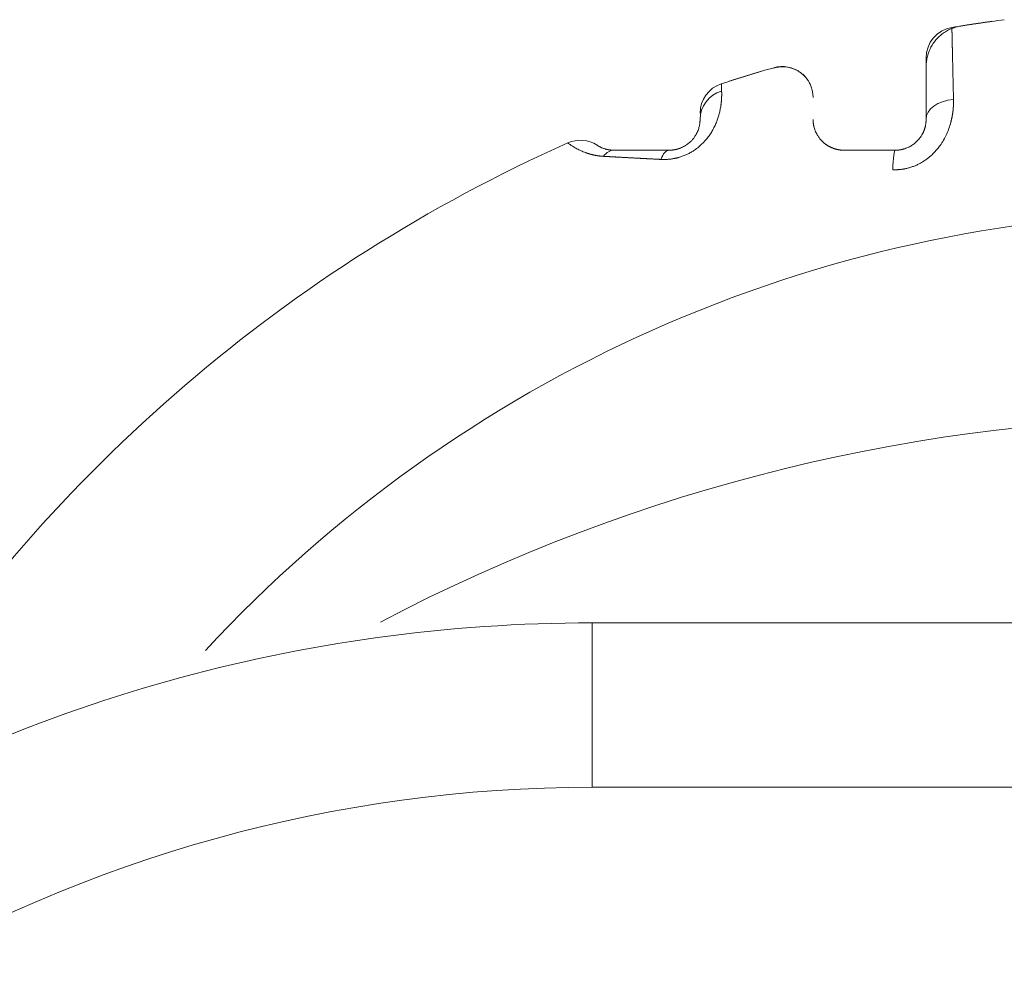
# Model space of a CAD drawing. Header units: millimetres. Extents: x 25069 to 61396, y 8621 to 21558.
# Tile 540 of 656: x 57251 to 57299, y 15454 to 15501. Entities that reach past the tile are written whole.
import ezdxf

# ---------------------------------------------------------------- set-up
doc = ezdxf.new("R2010")
doc.units = ezdxf.units.MM
doc.layers.add('10', color=7, linetype='Continuous')

msp = doc.modelspace()

# ---------------------------------------------------------------- linework, layer by layer
at = {"layer": '10', "color": 7, "linetype": 'Continuous', "lineweight": 20}
for p, q in [((57279.05, 15471.372), (57309.05, 15471.372)), ((57279.05, 15463.372), (57279.05, 15471.372)), ((57309.05, 15471.372), (57279.05, 15471.372)), ((57309.05, 15463.372), (57279.05, 15463.372))]:
    msp.add_line(p, q, dxfattribs=at)
for centre, radius, start, end in [((57309.05, 15424.872), 76.5, 97.46959, 99.40043), ((57296.8, 15498.865), 1.5, 99.4004, 180), ((57309.05, 15424.872), 76.5, 106.06136, 108.05923), ((57288.3, 15496.944), 1.5, 0, 106.0614), ((57285.8, 15496.177), 1.5, 108.0592, 180), ((57309.05, 15424.872), 76.5, 114.0596, 147.22418), ((57278.474, 15493.356), 1.5, 56.9946, 114.0596), ((57309.05, 15424.872), 66.5, 44.36729, 137.22783), ((57309.05, 15394.872), 86.5, 62.17714, 117.77252), ((57279.05, 15394.872), 76.5, 90, 121.32083), ((57279.05, 15394.872), 76.5, 90, 121.32083), ((57279.05, 15394.872), 68.5, 90, 120.99807)]:
    msp.add_arc(centre, radius, start, end, dxfattribs=at)
for centre, major_axis, ratio, start_param, end_param in [((57285.8, 15495.872), (1.5, 0), 0.962409, 1.876098, 3.141593), ((57296.8, 15495.872), (1.5, 0), 0.647322, 1.682021, 3.141593), ((57280.108, 15492.872), (0, -1.5), 0.570226, 3.141593, 3.782792), ((57282.8, 15492.872), (0, -1.5), 0.37988, 3.141593, 3.93502), ((57293.8, 15492.872), (0, -1.5), 0.088225, 3.141593, 4.337587)]:
    msp.add_ellipse(centre, major_axis=major_axis, ratio=ratio, start_param=start_param, end_param=end_param, dxfattribs=at)
for points, weights in [([(57296.985, 15500.414), (57295.968, 15500.252), (57295.3, 15499.469), (57295.3, 15498.439)], [1, 0.840551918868, 0.840551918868, 1]), ([(57298.525, 15500.644), (57298.011, 15500.573), (57297.498, 15500.496), (57296.985, 15500.414)], [1, 0.999965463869, 0.999965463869, 1]), ([(57287.23, 15498.194), (57286.715, 15498.041), (57286.201, 15497.882), (57285.689, 15497.718)], [1, 0.999962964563, 0.999962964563, 1])]:
    msp.add_rational_spline(points, weights, degree=3, dxfattribs=at)
for points, knots in [([(57296.555, 15500.345), (57296.555, 15500.345), (57296.555, 15500.344), (57296.555, 15500.344), (57296.555, 15500.343), (57296.555, 15500.343), (57296.555, 15500.341), (57296.556, 15500.34), (57296.556, 15500.338), (57296.556, 15500.336), (57296.556, 15500.334), (57296.556, 15500.332), (57296.556, 15500.329), (57296.556, 15500.326), (57296.556, 15500.323), (57296.556, 15500.319), (57296.556, 15500.316), (57296.556, 15500.312), (57296.556, 15500.308), (57296.556, 15500.303), (57296.556, 15500.298), (57296.556, 15500.293), (57296.557, 15500.288), (57296.557, 15500.283), (57296.557, 15500.277), (57296.557, 15500.271), (57296.557, 15500.264), (57296.557, 15500.258), (57296.557, 15500.251), (57296.558, 15500.244), (57296.558, 15500.237), (57296.558, 15500.229), (57296.558, 15500.221), (57296.558, 15500.213), (57296.558, 15500.205), (57296.559, 15500.196), (57296.559, 15500.188), (57296.559, 15500.178), (57296.559, 15500.169), (57296.559, 15500.159), (57296.56, 15500.15), (57296.56, 15500.14), (57296.56, 15500.129), (57296.56, 15500.119), (57296.56, 15500.108), (57296.561, 15500.097), (57296.561, 15500.085), (57296.561, 15500.073), (57296.561, 15500.062), (57296.562, 15500.049), (57296.562, 15500.037), (57296.562, 15500.024), (57296.563, 15500.011), (57296.563, 15499.998), (57296.563, 15499.985), (57296.563, 15499.971), (57296.564, 15499.957), (57296.564, 15499.943), (57296.564, 15499.929), (57296.565, 15499.914), (57296.565, 15499.899), (57296.565, 15499.884), (57296.566, 15499.869), (57296.566, 15499.853), (57296.566, 15499.837), (57296.567, 15499.821), (57296.567, 15499.804), (57296.567, 15499.788), (57296.568, 15499.771), (57296.568, 15499.754), (57296.569, 15499.736), (57296.569, 15499.719), (57296.569, 15499.701), (57296.57, 15499.683), (57296.57, 15499.664), (57296.571, 15499.646), (57296.571, 15499.627), (57296.571, 15499.608), (57296.572, 15499.588), (57296.572, 15499.569), (57296.573, 15499.549), (57296.573, 15499.529), (57296.574, 15499.508), (57296.574, 15499.488), (57296.574, 15499.467), (57296.575, 15499.446), (57296.576, 15499.419), (57296.576, 15499.386), (57296.577, 15499.346), (57296.578, 15499.305), (57296.579, 15499.264), (57296.58, 15499.222), (57296.581, 15499.179), (57296.582, 15499.135), (57296.583, 15499.091), (57296.584, 15499.046), (57296.585, 15498.999), (57296.586, 15498.953), (57296.587, 15498.905), (57296.588, 15498.856), (57296.589, 15498.807), (57296.59, 15498.757), (57296.591, 15498.706), (57296.592, 15498.655), (57296.594, 15498.603), (57296.595, 15498.549), (57296.596, 15498.496), (57296.597, 15498.441), (57296.598, 15498.386), (57296.6, 15498.329), (57296.601, 15498.273), (57296.602, 15498.215), (57296.604, 15498.156), (57296.605, 15498.097), (57296.606, 15498.037), (57296.608, 15497.977), (57296.609, 15497.915), (57296.61, 15497.853), (57296.612, 15497.791), (57296.613, 15497.727), (57296.615, 15497.663), (57296.616, 15497.598), (57296.618, 15497.532), (57296.619, 15497.466), (57296.621, 15497.399), (57296.622, 15497.331), (57296.624, 15497.262), (57296.626, 15497.193), (57296.627, 15497.123), (57296.629, 15497.053), (57296.631, 15496.981), (57296.632, 15496.91), (57296.633, 15496.861), (57296.634, 15496.837)], [0, 0, 0, 0, 0.005845, 0.01169, 0.017536, 0.023382, 0.02923, 0.035078, 0.040926, 0.046776, 0.052626, 0.058477, 0.064329, 0.070181, 0.076035, 0.081888, 0.087743, 0.093599, 0.099455, 0.105312, 0.111169, 0.117028, 0.122887, 0.128747, 0.134608, 0.140469, 0.146332, 0.152195, 0.158059, 0.163923, 0.169789, 0.175655, 0.181522, 0.18739, 0.193258, 0.199128, 0.204998, 0.210869, 0.216741, 0.222614, 0.228487, 0.234361, 0.240237, 0.246112, 0.251989, 0.257867, 0.263745, 0.269625, 0.275505, 0.281386, 0.287268, 0.29315, 0.299034, 0.304918, 0.310804, 0.31669, 0.322577, 0.328465, 0.334353, 0.340243, 0.346133, 0.352025, 0.357917, 0.36381, 0.369704, 0.375599, 0.381495, 0.387391, 0.393289, 0.399188, 0.405087, 0.410987, 0.416888, 0.422791, 0.428694, 0.434598, 0.440502, 0.446408, 0.452315, 0.458223, 0.464131, 0.470041, 0.475951, 0.481862, 0.487775, 0.493688, 0.499602, 0.510244, 0.520897, 0.53156, 0.542233, 0.552916, 0.56361, 0.574314, 0.585029, 0.595754, 0.606489, 0.617235, 0.627991, 0.638758, 0.649535, 0.660323, 0.671121, 0.681929, 0.692748, 0.703578, 0.714418, 0.725269, 0.736131, 0.747002, 0.757885, 0.768778, 0.779682, 0.790596, 0.801521, 0.812457, 0.823403, 0.83436, 0.845328, 0.856306, 0.867295, 0.878295, 0.889305, 0.900326, 0.911358, 0.922401, 0.933454, 0.944518, 0.955593, 0.966678, 0.977775, 0.988882, 1, 1, 1, 1]), ([(57295.3, 15495.872), (57295.3, 15496.106), (57295.3, 15496.329), (57295.3, 15496.751), (57295.3, 15496.951), (57295.3, 15497.508), (57295.3, 15497.822), (57295.3, 15498.336), (57295.3, 15498.535), (57295.3, 15498.798), (57295.3, 15498.865), (57295.3, 15498.865)], [0, 0, 0, 0, 0.125, 0.125, 0.25, 0.25, 0.5, 0.5, 0.75, 0.75, 1, 1, 1, 1]), ([(57289.66, 15497.579), (57289.577, 15497.75), (57289.368, 15498.045), (57288.9, 15498.352), (57288.375, 15498.46), (57288.045, 15498.414), (57287.886, 15498.366)], [0, 0, 0, 0, 0.256215, 0.518529, 0.770622, 1, 1, 1, 1]), ([(57285.335, 15497.603), (57285.335, 15497.603), (57285.335, 15497.603), (57285.335, 15497.603), (57285.335, 15497.602), (57285.335, 15497.601), (57285.336, 15497.6), (57285.336, 15497.598), (57285.336, 15497.597), (57285.336, 15497.595), (57285.336, 15497.592), (57285.336, 15497.59), (57285.336, 15497.587), (57285.336, 15497.584), (57285.336, 15497.58), (57285.336, 15497.576), (57285.337, 15497.573), (57285.337, 15497.568), (57285.337, 15497.564), (57285.337, 15497.559), (57285.337, 15497.554), (57285.338, 15497.549), (57285.338, 15497.543), (57285.338, 15497.537), (57285.338, 15497.531), (57285.339, 15497.525), (57285.339, 15497.518), (57285.339, 15497.511), (57285.339, 15497.504), (57285.34, 15497.496), (57285.34, 15497.488), (57285.34, 15497.48), (57285.341, 15497.472), (57285.341, 15497.463), (57285.341, 15497.455), (57285.342, 15497.445), (57285.342, 15497.436), (57285.342, 15497.426), (57285.343, 15497.416), (57285.343, 15497.406), (57285.344, 15497.396), (57285.344, 15497.385), (57285.345, 15497.374), (57285.345, 15497.363), (57285.345, 15497.351), (57285.346, 15497.339), (57285.346, 15497.327), (57285.347, 15497.315), (57285.347, 15497.302), (57285.348, 15497.289), (57285.348, 15497.276), (57285.349, 15497.263), (57285.349, 15497.253), (57285.35, 15497.249)], [0, 0, 0, 0, 0.019558, 0.039118, 0.058679, 0.078241, 0.097804, 0.11737, 0.136936, 0.156505, 0.176075, 0.195646, 0.215219, 0.234794, 0.254371, 0.27395, 0.29353, 0.313112, 0.332696, 0.352283, 0.371871, 0.391461, 0.411053, 0.430648, 0.450245, 0.469844, 0.489445, 0.509048, 0.528654, 0.548262, 0.567873, 0.587486, 0.607101, 0.62672, 0.64634, 0.665964, 0.68559, 0.705218, 0.72485, 0.744484, 0.764121, 0.783761, 0.803404, 0.82305, 0.842698, 0.86235, 0.882005, 0.901663, 0.921324, 0.940988, 0.960655, 0.980326, 1, 1, 1, 1]), ([(57285.35, 15497.249), (57285.35, 15497.245), (57285.35, 15497.237), (57285.35, 15497.224), (57285.351, 15497.212), (57285.351, 15497.199), (57285.352, 15497.186), (57285.352, 15497.173), (57285.352, 15497.16), (57285.352, 15497.147), (57285.352, 15497.134), (57285.352, 15497.12), (57285.353, 15497.107), (57285.353, 15497.093), (57285.352, 15497.08), (57285.352, 15497.066), (57285.352, 15497.052), (57285.352, 15497.038), (57285.352, 15497.024), (57285.352, 15497.009), (57285.351, 15496.995), (57285.351, 15496.98), (57285.35, 15496.966), (57285.35, 15496.951), (57285.349, 15496.937), (57285.349, 15496.922), (57285.348, 15496.907), (57285.347, 15496.892), (57285.346, 15496.877), (57285.346, 15496.862), (57285.345, 15496.847), (57285.344, 15496.832), (57285.343, 15496.816), (57285.342, 15496.801), (57285.34, 15496.786), (57285.339, 15496.77), (57285.338, 15496.755), (57285.336, 15496.739), (57285.335, 15496.724), (57285.333, 15496.708), (57285.332, 15496.693), (57285.33, 15496.677), (57285.328, 15496.661), (57285.327, 15496.645), (57285.325, 15496.63), (57285.323, 15496.614), (57285.321, 15496.598), (57285.311, 15496.525), (57285.29, 15496.393), (57285.246, 15496.191), (57285.189, 15495.987), (57285.118, 15495.782), (57285.032, 15495.577), (57284.929, 15495.373), (57284.809, 15495.173), (57284.666, 15494.972), (57284.497, 15494.773), (57284.3, 15494.58), (57284.106, 15494.427), (57283.927, 15494.308), (57283.77, 15494.218), (57283.607, 15494.14), (57283.438, 15494.073), (57283.308, 15494.032), (57283.221, 15494.008), (57283.178, 15493.997), (57283.135, 15493.987), (57283.092, 15493.977), (57283.049, 15493.968), (57283.005, 15493.96), (57282.962, 15493.953), (57282.919, 15493.946), (57282.875, 15493.941), (57282.832, 15493.936), (57282.788, 15493.931), (57282.745, 15493.928), (57282.701, 15493.925), (57282.657, 15493.922), (57282.614, 15493.921), (57282.57, 15493.92), (57282.526, 15493.92), (57282.482, 15493.921), (57282.438, 15493.922), (57282.409, 15493.923), (57282.394, 15493.924)], [0, 0, 0, 0, 0.006175, 0.012316, 0.018423, 0.024497, 0.030538, 0.036545, 0.042519, 0.04846, 0.054367, 0.060241, 0.066082, 0.07189, 0.077664, 0.083405, 0.089114, 0.094789, 0.100431, 0.10604, 0.111616, 0.11716, 0.12267, 0.128148, 0.133593, 0.139005, 0.144384, 0.149731, 0.155045, 0.160327, 0.165576, 0.170792, 0.175977, 0.181128, 0.186248, 0.191335, 0.19639, 0.201413, 0.206404, 0.211363, 0.21629, 0.221184, 0.226047, 0.230878, 0.235678, 0.240445, 0.245181, 0.249886, 0.305332, 0.357824, 0.407506, 0.454547, 0.499145, 0.542807, 0.584352, 0.624116, 0.667661, 0.709141, 0.749323, 0.774981, 0.800059, 0.824824, 0.849554, 0.874529, 0.880659, 0.886781, 0.892899, 0.899018, 0.90514, 0.911271, 0.917413, 0.92357, 0.929747, 0.935947, 0.942173, 0.94843, 0.954721, 0.961049, 0.967419, 0.973833, 0.980295, 0.986808, 0.993375, 1, 1, 1, 1]), ([(57296.634, 15496.837), (57296.634, 15496.828), (57296.635, 15496.809), (57296.635, 15496.781), (57296.635, 15496.753), (57296.635, 15496.725), (57296.635, 15496.696), (57296.634, 15496.668), (57296.634, 15496.64), (57296.633, 15496.612), (57296.632, 15496.584), (57296.631, 15496.556), (57296.629, 15496.528), (57296.628, 15496.5), (57296.626, 15496.473), (57296.624, 15496.445), (57296.622, 15496.417), (57296.62, 15496.389), (57296.617, 15496.361), (57296.614, 15496.333), (57296.611, 15496.306), (57296.608, 15496.278), (57296.605, 15496.25), (57296.601, 15496.223), (57296.598, 15496.195), (57296.594, 15496.167), (57296.59, 15496.14), (57296.585, 15496.112), (57296.581, 15496.085), (57296.576, 15496.057), (57296.571, 15496.03), (57296.566, 15496.003), (57296.561, 15495.975), (57296.555, 15495.948), (57296.55, 15495.921), (57296.544, 15495.894), (57296.538, 15495.867), (57296.531, 15495.84), (57296.525, 15495.813), (57296.518, 15495.786), (57296.511, 15495.759), (57296.48, 15495.641), (57296.417, 15495.435), (57296.298, 15495.145), (57296.156, 15494.869), (57296.004, 15494.632), (57295.852, 15494.433), (57295.706, 15494.268), (57295.561, 15494.126), (57295.419, 15494.005), (57295.284, 15493.903), (57295.143, 15493.81), (57294.996, 15493.725), (57294.843, 15493.649), (57294.684, 15493.584), (57294.522, 15493.529), (57294.396, 15493.495), (57294.308, 15493.475), (57294.26, 15493.466), (57294.212, 15493.457), (57294.164, 15493.449), (57294.116, 15493.442), (57294.068, 15493.436), (57294.019, 15493.431), (57293.971, 15493.427), (57293.922, 15493.424), (57293.873, 15493.421), (57293.824, 15493.42), (57293.775, 15493.419), (57293.726, 15493.42), (57293.694, 15493.421), (57293.677, 15493.421)], [0, 0, 0, 0, 0.00671, 0.013393, 0.020051, 0.026683, 0.03329, 0.039871, 0.046427, 0.052959, 0.059466, 0.065948, 0.072407, 0.078841, 0.085252, 0.09164, 0.098004, 0.104346, 0.110665, 0.116961, 0.123236, 0.129488, 0.135719, 0.141928, 0.148117, 0.154284, 0.160431, 0.166558, 0.172664, 0.178751, 0.184818, 0.190866, 0.196895, 0.202906, 0.208898, 0.214872, 0.220828, 0.226767, 0.232688, 0.238592, 0.24448, 0.250352, 0.316066, 0.379328, 0.440661, 0.500638, 0.542892, 0.584343, 0.625255, 0.656976, 0.688283, 0.719322, 0.750243, 0.781764, 0.813007, 0.844146, 0.875355, 0.884266, 0.893161, 0.902041, 0.910912, 0.919778, 0.928643, 0.93751, 0.946384, 0.955269, 0.964169, 0.973089, 0.982031, 0.991, 1, 1, 1, 1]), ([(57282.8, 15494.372), (57282.805, 15494.372), (57282.814, 15494.372), (57282.828, 15494.372), (57282.842, 15494.372), (57282.855, 15494.373), (57282.869, 15494.373), (57282.883, 15494.374), (57282.897, 15494.375), (57282.91, 15494.376), (57282.924, 15494.377), (57282.938, 15494.378), (57282.952, 15494.38), (57282.966, 15494.381), (57282.979, 15494.383), (57282.993, 15494.384), (57283.007, 15494.386), (57283.021, 15494.388), (57283.035, 15494.39), (57283.048, 15494.393), (57283.062, 15494.395), (57283.076, 15494.397), (57283.09, 15494.4), (57283.104, 15494.403), (57283.117, 15494.406), (57283.131, 15494.409), (57283.145, 15494.412), (57283.158, 15494.415), (57283.172, 15494.419), (57283.186, 15494.422), (57283.2, 15494.426), (57283.213, 15494.43), (57283.227, 15494.434), (57283.24, 15494.438), (57283.254, 15494.442), (57283.267, 15494.446), (57283.281, 15494.451), (57283.294, 15494.456), (57283.308, 15494.46), (57283.321, 15494.465), (57283.335, 15494.47), (57283.379, 15494.487), (57283.452, 15494.519), (57283.551, 15494.572), (57283.644, 15494.63), (57283.732, 15494.694), (57283.824, 15494.773), (57283.915, 15494.865), (57284.001, 15494.97), (57284.075, 15495.078), (57284.136, 15495.186), (57284.185, 15495.29), (57284.222, 15495.389), (57284.249, 15495.481), (57284.27, 15495.568), (57284.281, 15495.629), (57284.287, 15495.671), (57284.29, 15495.694), (57284.292, 15495.717), (57284.295, 15495.739), (57284.296, 15495.761), (57284.298, 15495.781), (57284.299, 15495.801), (57284.3, 15495.82), (57284.3, 15495.838), (57284.3, 15495.855), (57284.3, 15495.866), (57284.3, 15495.872)], [0, 0, 0, 0, 0.003623, 0.00721, 0.010762, 0.01428, 0.017765, 0.021217, 0.024637, 0.028026, 0.031385, 0.034714, 0.038015, 0.041288, 0.044534, 0.047755, 0.05095, 0.054122, 0.057271, 0.060398, 0.063504, 0.066591, 0.069659, 0.072709, 0.075743, 0.078762, 0.081766, 0.084758, 0.087738, 0.090707, 0.093667, 0.096619, 0.099564, 0.102504, 0.105439, 0.108371, 0.111302, 0.114231, 0.117162, 0.120095, 0.123031, 0.125971, 0.149013, 0.172584, 0.19724, 0.22347, 0.251681, 0.292956, 0.338133, 0.387687, 0.441977, 0.501276, 0.558563, 0.619119, 0.68305, 0.750447, 0.772061, 0.793883, 0.815916, 0.838162, 0.860623, 0.8833, 0.906196, 0.929312, 0.95265, 0.976212, 1, 1, 1, 1]), ([(57289.8, 15495.872), (57289.8, 15495.867), (57289.8, 15495.856), (57289.801, 15495.84), (57289.801, 15495.824), (57289.802, 15495.808), (57289.803, 15495.791), (57289.804, 15495.775), (57289.805, 15495.758), (57289.806, 15495.741), (57289.808, 15495.724), (57289.809, 15495.707), (57289.811, 15495.69), (57289.814, 15495.673), (57289.816, 15495.656), (57289.819, 15495.638), (57289.822, 15495.621), (57289.825, 15495.603), (57289.828, 15495.585), (57289.832, 15495.567), (57289.835, 15495.55), (57289.846, 15495.504), (57289.866, 15495.429), (57289.902, 15495.324), (57289.948, 15495.22), (57290.007, 15495.108), (57290.083, 15494.991), (57290.18, 15494.87), (57290.292, 15494.757), (57290.387, 15494.68), (57290.449, 15494.637), (57290.472, 15494.621), (57290.496, 15494.606), (57290.52, 15494.591), (57290.545, 15494.576), (57290.57, 15494.562), (57290.595, 15494.548), (57290.621, 15494.535), (57290.647, 15494.522), (57290.673, 15494.509), (57290.7, 15494.497), (57290.727, 15494.486), (57290.755, 15494.475), (57290.782, 15494.464), (57290.811, 15494.454), (57290.839, 15494.444), (57290.868, 15494.435), (57290.897, 15494.427), (57290.927, 15494.419), (57290.957, 15494.412), (57290.987, 15494.405), (57291.017, 15494.399), (57291.048, 15494.393), (57291.078, 15494.388), (57291.11, 15494.384), (57291.141, 15494.38), (57291.172, 15494.377), (57291.204, 15494.375), (57291.236, 15494.373), (57291.268, 15494.372), (57291.29, 15494.372), (57291.3, 15494.372)], [0, 0, 0, 0, 0.01306, 0.026055, 0.038985, 0.051851, 0.064653, 0.077392, 0.090066, 0.102677, 0.115225, 0.12771, 0.140132, 0.152492, 0.164789, 0.177024, 0.189197, 0.201309, 0.213359, 0.225348, 0.237276, 0.249144, 0.315943, 0.37977, 0.440688, 0.498766, 0.567582, 0.631963, 0.692149, 0.748431, 0.757557, 0.766593, 0.77554, 0.784401, 0.793177, 0.801872, 0.810486, 0.819023, 0.827484, 0.835872, 0.84419, 0.852439, 0.860623, 0.868744, 0.876805, 0.884808, 0.892757, 0.900654, 0.908502, 0.916304, 0.924064, 0.931783, 0.939466, 0.947116, 0.954735, 0.962327, 0.969896, 0.977444, 0.984975, 0.992493, 1, 1, 1, 1]), ([(57293.8, 15494.372), (57293.806, 15494.372), (57293.818, 15494.372), (57293.835, 15494.372), (57293.853, 15494.373), (57293.87, 15494.373), (57293.888, 15494.374), (57293.905, 15494.376), (57293.923, 15494.377), (57293.94, 15494.378), (57293.958, 15494.38), (57293.975, 15494.382), (57293.992, 15494.384), (57294.01, 15494.387), (57294.027, 15494.389), (57294.045, 15494.392), (57294.062, 15494.395), (57294.079, 15494.398), (57294.097, 15494.401), (57294.114, 15494.405), (57294.131, 15494.409), (57294.148, 15494.413), (57294.166, 15494.417), (57294.183, 15494.421), (57294.2, 15494.426), (57294.245, 15494.439), (57294.317, 15494.462), (57294.414, 15494.502), (57294.507, 15494.547), (57294.623, 15494.614), (57294.755, 15494.71), (57294.892, 15494.838), (57295.008, 15494.977), (57295.078, 15495.083), (57295.117, 15495.154), (57295.135, 15495.187), (57295.152, 15495.22), (57295.167, 15495.254), (57295.182, 15495.288), (57295.196, 15495.322), (57295.209, 15495.356), (57295.221, 15495.39), (57295.232, 15495.424), (57295.243, 15495.459), (57295.252, 15495.493), (57295.261, 15495.528), (57295.268, 15495.563), (57295.275, 15495.597), (57295.281, 15495.632), (57295.286, 15495.667), (57295.291, 15495.701), (57295.294, 15495.736), (57295.297, 15495.77), (57295.299, 15495.804), (57295.3, 15495.838), (57295.3, 15495.861), (57295.3, 15495.872)], [0, 0, 0, 0, 0.005993, 0.011981, 0.017963, 0.02394, 0.029912, 0.035881, 0.041847, 0.04781, 0.053771, 0.05973, 0.065688, 0.071646, 0.077604, 0.083563, 0.089523, 0.095485, 0.10145, 0.107417, 0.113388, 0.119363, 0.125343, 0.131328, 0.137318, 0.143315, 0.179135, 0.214794, 0.250411, 0.28611, 0.355193, 0.42528, 0.497176, 0.571626, 0.588469, 0.605526, 0.622805, 0.64031, 0.658049, 0.676027, 0.694249, 0.71272, 0.731446, 0.750432, 0.769681, 0.789199, 0.80899, 0.829057, 0.849406, 0.870038, 0.890959, 0.912171, 0.933678, 0.955483, 0.97759, 1, 1, 1, 1]), ([(57279.596, 15494.074), (57279.59, 15494.074), (57279.579, 15494.075), (57279.561, 15494.076), (57279.543, 15494.077), (57279.525, 15494.079), (57279.508, 15494.08), (57279.49, 15494.082), (57279.473, 15494.083), (57279.455, 15494.085), (57279.438, 15494.087), (57279.421, 15494.089), (57279.403, 15494.091), (57279.386, 15494.093), (57279.369, 15494.095), (57279.352, 15494.098), (57279.335, 15494.1), (57279.318, 15494.103), (57279.301, 15494.105), (57279.284, 15494.108), (57279.267, 15494.111), (57279.251, 15494.114), (57279.234, 15494.117), (57279.217, 15494.12), (57279.201, 15494.123), (57279.184, 15494.126), (57279.168, 15494.13), (57279.152, 15494.133), (57279.135, 15494.136), (57279.119, 15494.14), (57279.103, 15494.144), (57279.087, 15494.147), (57279.071, 15494.151), (57279.055, 15494.155), (57279.039, 15494.159), (57279.023, 15494.163), (57279.007, 15494.167), (57278.992, 15494.171), (57278.976, 15494.176), (57278.96, 15494.18), (57278.945, 15494.184), (57278.929, 15494.189), (57278.914, 15494.193), (57278.899, 15494.198), (57278.884, 15494.203), (57278.868, 15494.207), (57278.853, 15494.212), (57278.838, 15494.217), (57278.823, 15494.222), (57278.809, 15494.227), (57278.794, 15494.232), (57278.779, 15494.237), (57278.764, 15494.242), (57278.75, 15494.247), (57278.699, 15494.265), (57278.615, 15494.298), (57278.505, 15494.346), (57278.401, 15494.395), (57278.305, 15494.444), (57278.215, 15494.494), (57278.133, 15494.542), (57278.06, 15494.588), (57277.997, 15494.63), (57277.959, 15494.657), (57277.937, 15494.672), (57277.927, 15494.679), (57277.917, 15494.686), (57277.908, 15494.692), (57277.901, 15494.698), (57277.893, 15494.703), (57277.887, 15494.708), (57277.881, 15494.712), (57277.876, 15494.715), (57277.872, 15494.719), (57277.868, 15494.721), (57277.866, 15494.723), (57277.864, 15494.725), (57277.863, 15494.726), (57277.862, 15494.726), (57277.862, 15494.726)], [0, 0, 0, 0, 0.004191, 0.008398, 0.012621, 0.01686, 0.021117, 0.025391, 0.029682, 0.033991, 0.038319, 0.042665, 0.04703, 0.051414, 0.055818, 0.060242, 0.064686, 0.069151, 0.073636, 0.078143, 0.082671, 0.087221, 0.091793, 0.096387, 0.101004, 0.105643, 0.110306, 0.114992, 0.119702, 0.124436, 0.129194, 0.133976, 0.138783, 0.143615, 0.148472, 0.153355, 0.158263, 0.163197, 0.168157, 0.173144, 0.178157, 0.183197, 0.188264, 0.193358, 0.198479, 0.203628, 0.208805, 0.214009, 0.219242, 0.224503, 0.229793, 0.235112, 0.240459, 0.245836, 0.251241, 0.297263, 0.345262, 0.395323, 0.44752, 0.501917, 0.560618, 0.621652, 0.685072, 0.750922, 0.767055, 0.783254, 0.799518, 0.815848, 0.832246, 0.848711, 0.865243, 0.881844, 0.898513, 0.915252, 0.93206, 0.948939, 0.965888, 0.982908, 1, 1, 1, 1]), ([(57279.291, 15494.614), (57279.291, 15494.614), (57279.291, 15494.614), (57279.291, 15494.614), (57279.292, 15494.613), (57279.292, 15494.613), (57279.293, 15494.613), (57279.294, 15494.612), (57279.295, 15494.611), (57279.297, 15494.61), (57279.298, 15494.609), (57279.3, 15494.608), (57279.302, 15494.607), (57279.304, 15494.606), (57279.306, 15494.604), (57279.309, 15494.603), (57279.311, 15494.601), (57279.314, 15494.599), (57279.317, 15494.597), (57279.32, 15494.595), (57279.324, 15494.593), (57279.327, 15494.591), (57279.331, 15494.589), (57279.335, 15494.587), (57279.339, 15494.584), (57279.343, 15494.582), (57279.348, 15494.579), (57279.352, 15494.576), (57279.357, 15494.573), (57279.362, 15494.57), (57279.368, 15494.567), (57279.373, 15494.564), (57279.379, 15494.561), (57279.385, 15494.558), (57279.391, 15494.554), (57279.397, 15494.551), (57279.404, 15494.548), (57279.41, 15494.544), (57279.417, 15494.54), (57279.424, 15494.537), (57279.432, 15494.533), (57279.451, 15494.523), (57279.484, 15494.507), (57279.538, 15494.484), (57279.597, 15494.461), (57279.648, 15494.444), (57279.683, 15494.433), (57279.7, 15494.428), (57279.718, 15494.423), (57279.736, 15494.419), (57279.754, 15494.414), (57279.773, 15494.41), (57279.792, 15494.406), (57279.811, 15494.402), (57279.83, 15494.398), (57279.85, 15494.394), (57279.87, 15494.391), (57279.89, 15494.388), (57279.911, 15494.385), (57279.931, 15494.382), (57279.953, 15494.38), (57279.974, 15494.378), (57279.996, 15494.376), (57280.018, 15494.375), (57280.04, 15494.373), (57280.062, 15494.373), (57280.085, 15494.372), (57280.1, 15494.372), (57280.108, 15494.372)], [0, 0, 0, 0, 0.013156, 0.026276, 0.039358, 0.052404, 0.065413, 0.078386, 0.091323, 0.104224, 0.11709, 0.129919, 0.142714, 0.155473, 0.168198, 0.180888, 0.193543, 0.206164, 0.218751, 0.231304, 0.243824, 0.25631, 0.268763, 0.281183, 0.29357, 0.305925, 0.318247, 0.330538, 0.342796, 0.355023, 0.367219, 0.379383, 0.391516, 0.403619, 0.415691, 0.427734, 0.439746, 0.451728, 0.463681, 0.475605, 0.4875, 0.499366, 0.566171, 0.630089, 0.691184, 0.749531, 0.763233, 0.776704, 0.789942, 0.802951, 0.815731, 0.828285, 0.840613, 0.852717, 0.8646, 0.876264, 0.88771, 0.898941, 0.909959, 0.920766, 0.931365, 0.94176, 0.951952, 0.961946, 0.971744, 0.981349, 0.990767, 1, 1, 1, 1]), ([(57282.394, 15493.924), (57282.374, 15493.925), (57282.334, 15493.927), (57282.274, 15493.93), (57282.214, 15493.933), (57282.154, 15493.937), (57282.095, 15493.94), (57282.036, 15493.943), (57281.977, 15493.946), (57281.919, 15493.949), (57281.861, 15493.952), (57281.803, 15493.955), (57281.745, 15493.958), (57281.688, 15493.961), (57281.631, 15493.964), (57281.575, 15493.967), (57281.518, 15493.97), (57281.462, 15493.973), (57281.406, 15493.976), (57281.351, 15493.979), (57281.296, 15493.982), (57281.241, 15493.985), (57281.186, 15493.988), (57281.132, 15493.991), (57281.078, 15493.994), (57281.024, 15493.996), (57280.97, 15493.999), (57280.917, 15494.002), (57280.864, 15494.005), (57280.812, 15494.008), (57280.76, 15494.011), (57280.708, 15494.013), (57280.656, 15494.016), (57280.605, 15494.019), (57280.554, 15494.022), (57280.503, 15494.024), (57280.452, 15494.027), (57280.402, 15494.03), (57280.352, 15494.033), (57280.303, 15494.035), (57280.254, 15494.038), (57280.205, 15494.041), (57280.156, 15494.043), (57280.108, 15494.046), (57280.06, 15494.049), (57280.012, 15494.051), (57279.965, 15494.054), (57279.917, 15494.056), (57279.871, 15494.059), (57279.824, 15494.061), (57279.778, 15494.064), (57279.732, 15494.067), (57279.687, 15494.069), (57279.641, 15494.071), (57279.611, 15494.073), (57279.596, 15494.074)], [0, 0, 0, 0, 0.0204, 0.040739, 0.061016, 0.081232, 0.101387, 0.121481, 0.141514, 0.161487, 0.181398, 0.201249, 0.22104, 0.240771, 0.260442, 0.280053, 0.299604, 0.319095, 0.338527, 0.3579, 0.377213, 0.396468, 0.415663, 0.4348, 0.453879, 0.472899, 0.491861, 0.510766, 0.529612, 0.548401, 0.567132, 0.585807, 0.604424, 0.622984, 0.641488, 0.659935, 0.678326, 0.696661, 0.71494, 0.733164, 0.751332, 0.769445, 0.787503, 0.805507, 0.823456, 0.84135, 0.859191, 0.876978, 0.894711, 0.912391, 0.930018, 0.947592, 0.965113, 0.982583, 1, 1, 1, 1]), ([(57280.108, 15494.372), (57280.528, 15494.372), (57280.966, 15494.372), (57281.866, 15494.372), (57282.328, 15494.372), (57282.8, 15494.372)], [0, 0, 0, 0, 0.5, 0.5, 1, 1, 1, 1])]:
    msp.add_open_spline(points, degree=3, knots=knots, dxfattribs=at)
msp.add_open_spline([(57291.3, 15494.372), (57292.132, 15494.372), (57292.966, 15494.372), (57293.8, 15494.372)], degree=3, dxfattribs=at)

doc.saveas('drawing.dxf')
